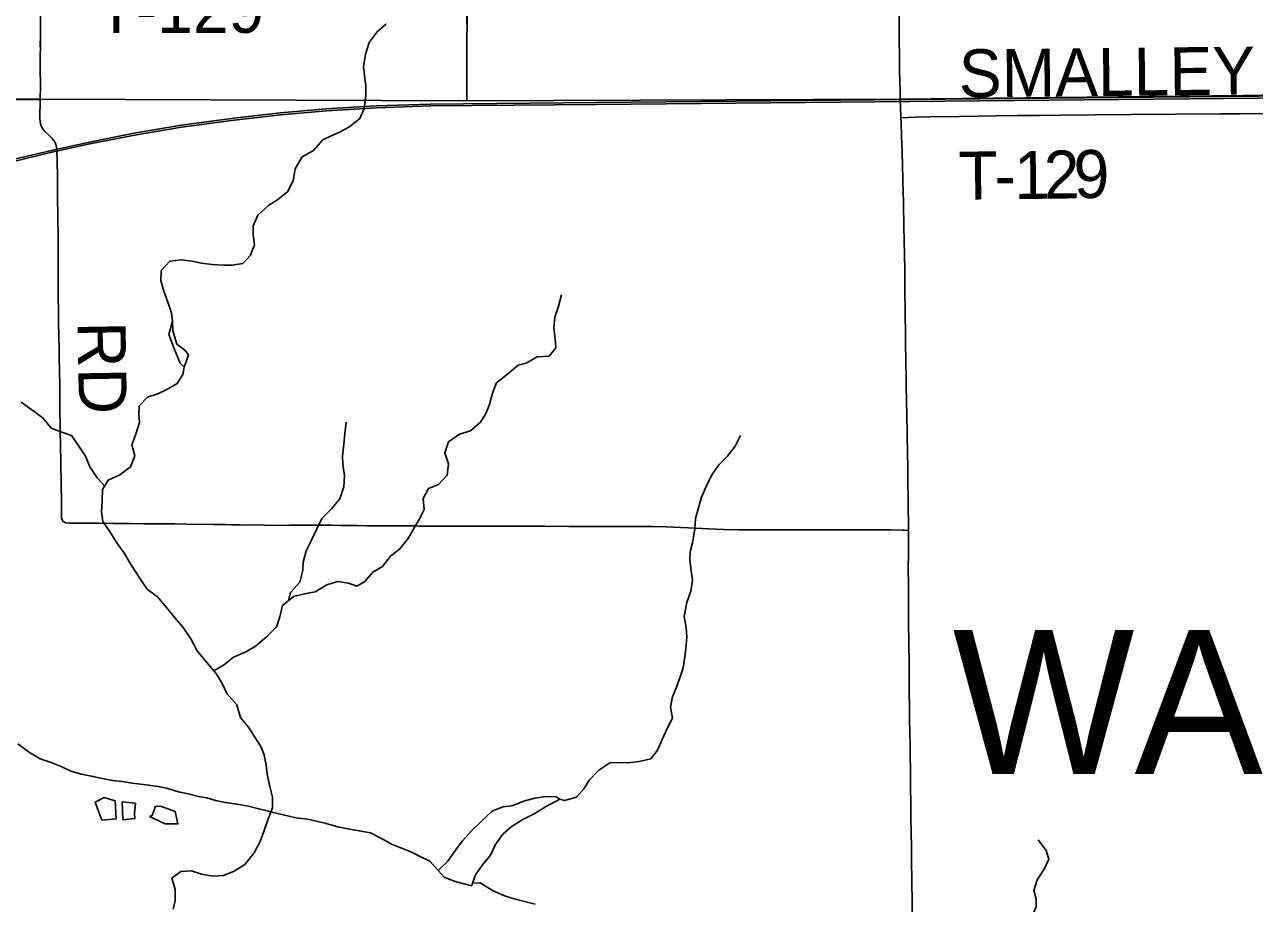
# Model space of a CAD drawing. Extents: x -87 to 2145, y -2128 to 440.
# Drawn here: x 172.44 to 210.86, y 318.98 to 346.44 of the extents above; entities that cross this region are included whole.
import ezdxf

# ---------------------------------------------------------------- set-up
doc = ezdxf.new("R2010")
doc.units = 0
for name, color, linetype in [('GM_X_Minor_Lake', 7, 'Continuous'), ('GM_X_Minor_River', 7, 'Continuous'), ('GM_X_Rail_Line', 7, 'Continuous'), ('GM_X_Township', 7, 'Continuous'), ('GM_X_Township_Road', 7, 'Continuous'), ('GM_X_Township_Road_Text', 7, 'Continuous'), ('GM_X_Township_Text', 7, 'Continuous')]:
    doc.layers.add(name, color=color, linetype=linetype)

msp = doc.modelspace()

# ---------------------------------------------------------------- linework, layer by layer
at = {"layer": 'GM_X_Minor_Lake'}
for p, q in [((175.484, 322.152), (175.511, 321.59)), ((175.902, 322.114), (175.484, 322.152)), ((185.894, 319.665), (186.412, 319.525)), ((186.412, 319.525), (186.43, 319.617))]:
    msp.add_line(p, q, dxfattribs=at)
for points in [[(177.063, 337.177), (176.948, 336.752), (177.119, 336.288), (177.301, 335.864), (177.424, 335.733)], [(177.424, 335.733), (177.556, 336.119), (177.449, 336.272), (177.192, 336.457), (177.07, 336.87), (177.063, 337.177)], [(175.264, 322.191), (174.925, 322.293), (174.641, 322.148), (174.851, 321.581)], [(174.851, 321.581), (175.302, 321.624), (175.264, 322.191)], [(175.511, 321.59), (175.883, 321.633), (175.876, 321.794), (175.902, 322.114)], [(176.83, 321.464), (177.231, 321.467), (177.148, 321.849), (176.721, 322.008), (176.531, 322.021), (176.425, 321.723), (176.344, 321.694)], [(189.159, 322.236), (189.05, 322.308), (188.73, 322.324), (188.379, 322.269), (188.067, 322.184), (187.664, 322.03), (187.383, 321.995), (187.041, 321.86), (186.736, 321.575), (186.41, 321.26), (186.115, 320.934), (185.879, 320.617), (185.664, 320.3), (185.355, 320.011), (185.546, 319.801), (185.894, 319.665)], [(186.43, 319.617), (186.528, 319.875), (186.743, 320.182), (186.999, 320.488), (187.154, 320.826), (187.38, 321.143), (187.644, 321.369), (187.988, 321.594), (188.361, 321.778), (188.715, 322.003), (189.159, 322.236)], [(176.344, 321.694), (176.83, 321.464)]]:
    msp.add_lwpolyline(points, dxfattribs=at)
at = {"layer": 'GM_X_Minor_River'}
for points in [[(181.462, 342.505), (181.76, 342.838), (182.013, 342.963), (182.276, 343.077), (182.59, 343.25), (182.917, 343.502), (183.044, 343.82), (183.104, 344.199), (183.101, 344.53), (183.059, 344.852), (183.026, 345.133), (183.085, 345.512), (183.204, 345.88), (183.452, 346.215), (183.715, 346.44)], [(183.715, 346.44), (183.738, 346.459)], [(177.063, 337.176), (177.028, 337.43), (176.916, 337.763), (176.784, 338.107), (176.692, 338.439), (176.71, 338.76), (176.977, 339.044), (177.328, 339.086), (177.677, 339.047), (177.966, 338.99), (178.295, 338.943), (178.665, 338.924), (178.915, 338.928), (179.256, 338.97), (179.493, 339.235), (179.62, 339.553), (179.578, 339.884), (179.575, 340.155), (179.723, 340.482), (180.07, 340.794), (180.345, 340.968), (180.661, 341.221), (180.829, 341.568), (180.888, 341.937), (181.107, 342.303), (181.462, 342.505)], [(178.351, 326.244), (178.655, 326.421), (178.962, 326.674), (179.326, 326.836), (179.64, 327.009), (179.997, 327.311), (180.305, 327.624), (180.413, 327.932), (180.491, 328.291), (180.838, 328.574), (181.18, 328.656), (181.512, 328.718), (181.877, 328.94), (182.21, 329.042), (182.559, 328.984), (182.817, 328.888), (183.07, 329.042), (183.317, 329.327), (183.622, 329.51), (183.88, 329.844), (184.155, 330.048), (184.423, 330.382), (184.611, 330.719), (184.768, 330.975), (184.925, 331.292), (184.893, 331.634), (185.061, 331.94), (185.374, 332.073), (185.641, 332.357), (185.68, 332.717), (185.568, 333.06), (185.686, 333.398), (186.022, 333.641), (186.365, 333.743), (186.681, 334.016), (186.848, 334.283), (186.965, 334.57), (187.053, 334.919), (187.181, 335.246), (187.528, 335.519), (187.855, 335.802), (188.106, 335.856), (188.451, 336.058), (188.822, 336.079), (189.038, 336.335), (189.015, 336.616), (188.973, 336.957), (189.001, 337.297), (189.12, 337.645), (189.208, 337.994)], [(177.082, 318.804), (177.148, 319.063), (177.147, 319.414), (177.035, 319.767), (177.32, 319.98), (177.651, 320.003), (177.969, 319.895), (178.327, 319.836), (178.648, 319.849), (178.991, 319.991), (179.316, 320.194), (179.615, 320.558), (179.784, 320.894), (179.912, 321.232), (180.04, 321.589), (180.179, 321.967), (180.187, 322.297), (180.105, 322.63), (180.015, 323.023), (179.981, 323.304), (179.919, 323.626), (179.815, 323.879), (179.613, 324.204), (179.459, 324.458), (179.186, 324.785), (179.066, 325.189), (178.754, 325.537), (178.612, 325.851), (178.419, 326.166), (178.117, 326.514), (177.826, 326.871), (177.635, 327.246), (177.393, 327.603), (177.14, 327.889), (176.868, 328.226), (176.586, 328.564), (176.271, 328.801), (176.087, 329.056), (175.875, 329.392), (175.721, 329.646), (175.557, 329.91), (175.325, 330.246), (175.113, 330.582), (174.881, 330.918), (174.839, 331.23), (174.867, 331.559), (174.875, 331.91), (175.052, 332.206), (175.416, 332.368), (175.743, 332.621), (175.881, 332.968), (175.789, 333.311), (175.917, 333.639), (176.026, 334.007), (176.012, 334.268), (176.018, 334.528), (176.275, 334.802), (176.598, 334.905), (176.861, 335.029), (177.206, 335.221), (177.382, 335.508), (177.424, 335.733)], [(174.942, 332.022), (174.704, 332.275), (174.482, 332.62), (174.34, 332.954), (174.137, 333.27), (173.905, 333.596), (173.607, 333.703), (173.27, 333.831), (173.017, 334.138), (172.664, 334.406), (172.329, 334.645)], [(180.687, 328.45), (180.751, 328.696), (181.039, 329.02), (181.128, 329.398), (181.144, 329.648), (181.232, 329.997), (181.401, 330.334), (181.569, 330.68), (181.727, 331.007), (182.024, 331.311), (182.292, 331.625), (182.411, 331.993), (182.429, 332.343), (182.378, 332.705), (182.374, 332.955), (182.413, 333.325), (182.441, 333.665), (182.489, 334.015)], [(189.159, 322.236), (189.309, 322.194), (189.681, 322.298), (189.916, 322.574), (190.08, 322.832), (190.376, 323.148), (190.72, 323.373), (190.98, 323.379), (191.3, 323.373), (191.642, 323.418), (192.003, 323.502), (192.208, 323.769), (192.364, 324.127), (192.499, 324.426), (192.675, 324.774), (192.62, 325.115), (192.676, 325.435), (192.801, 325.734), (192.916, 326.063), (193.011, 326.342), (193.066, 326.681), (193.101, 326.941), (193.126, 327.302), (193.111, 327.603), (193.047, 327.944), (193.124, 328.384), (193.25, 328.733), (193.306, 329.083), (193.26, 329.374), (193.226, 329.715), (193.23, 329.966), (193.304, 330.245), (193.382, 330.675), (193.397, 331.005), (193.482, 331.295), (193.588, 331.674), (193.744, 332.032), (193.91, 332.37), (194.125, 332.687), (194.39, 332.943), (194.635, 333.27), (194.801, 333.598)], [(172.233, 323.967), (172.597, 323.698), (172.923, 323.5), (173.27, 323.382), (173.577, 323.254), (173.884, 323.117), (174.212, 323.019), (174.48, 322.963), (174.809, 322.895), (175.198, 322.826), (175.487, 322.789), (175.796, 322.741), (176.155, 322.693), (176.614, 322.632), (176.873, 322.586), (177.25, 322.467), (177.548, 322.4), (177.877, 322.322), (178.136, 322.275), (178.404, 322.199), (178.713, 322.132), (179.072, 322.083), (179.43, 322.015), (179.758, 321.937), (180.017, 321.87), (180.335, 321.793), (180.654, 321.715), (180.912, 321.659), (181.281, 321.61), (181.6, 321.543), (181.858, 321.476), (182.226, 321.377), (182.535, 321.31), (182.894, 321.252), (183.242, 321.183), (183.588, 321.005), (183.924, 320.826), (184.241, 320.699), (184.509, 320.592)], [(203.077, 313.728), (203.192, 314.007), (203.447, 314.333), (203.663, 314.68), (203.789, 315.039), (203.824, 315.319), (203.879, 315.659), (203.955, 315.998), (203.93, 316.329), (203.765, 316.633), (203.52, 316.958), (203.235, 317.293), (203.191, 317.634), (203.346, 317.973), (203.571, 318.229), (203.927, 318.614), (204.042, 318.873), (204.046, 319.124), (203.97, 319.385), (204.076, 319.714), (204.291, 320.052), (204.436, 320.36), (204.351, 320.632), (204.106, 320.967)], [(184.509, 320.592), (184.776, 320.456), (185.102, 320.298), (185.355, 320.011)], [(186.429, 319.617), (186.676, 319.619), (187.061, 319.38), (187.427, 319.221), (187.775, 319.112), (188.103, 319.035), (188.391, 318.958)]]:
    msp.add_lwpolyline(points, dxfattribs=at)
at = {"layer": 'GM_X_Rail_Line'}
for points in [[(172.03, 342.209), (173.276, 342.51), (174.469, 342.77), (175.919, 343.055), (177.336, 343.294), (178.973, 343.52), (180.434, 343.686), (181.863, 343.808), (183.425, 343.901), (185.124, 343.958), (190.293, 344.01), (215.339, 344.24), (226.195, 344.349), (234.099, 344.419), (239.643, 344.471), (260.573, 344.663), (273.303, 344.78), (281.801, 344.863)], [(172.046, 342.149), (173.29, 342.45), (174.482, 342.709), (175.93, 342.994), (177.345, 343.232), (178.981, 343.458), (180.44, 343.624), (181.868, 343.745), (183.428, 343.839), (185.126, 343.896), (190.293, 343.948), (215.34, 344.178), (226.195, 344.287), (234.1, 344.357), (239.643, 344.409), (260.573, 344.601), (273.304, 344.717), (281.801, 344.801)]]:
    msp.add_lwpolyline(points, dxfattribs=at)
at = {"layer": 'GM_X_Township'}
for points in [[(186.258, 346.44), (186.264, 348.379)], [(171.148, 344.11), (172.921, 344.105), (186.25, 344.053), (199.791, 344.107), (239.663, 344.537), (266.052, 344.7), (279.058, 344.762), (281.801, 344.764)]]:
    msp.add_lwpolyline(points, dxfattribs=at)
at = {"layer": 'GM_X_Township_Road'}
for points in [[(172.929, 345.744), (172.931, 346.129), (172.935, 347.327), (172.927, 347.934), (172.924, 348.327), (172.923, 348.803)], [(199.761, 346.44), (199.76, 346.603), (199.747, 347.686), (199.741, 348.272)], [(172.927, 344.09), (172.931, 344.522), (172.926, 345.063), (172.931, 346.129), (172.932, 346.44)], [(199.797, 344.093), (199.792, 344.342), (199.776, 345.013), (199.768, 345.472), (199.764, 345.914), (199.761, 346.44)], [(160.151, 344.139), (161.545, 344.117), (162.365, 344.102), (162.841, 344.098), (163.087, 344.097), (163.628, 344.096), (163.808, 344.096), (164.185, 344.097), (164.628, 344.1), (165.447, 344.099), (165.791, 344.097), (166.316, 344.096), (166.923, 344.096), (167.169, 344.097), (168.12, 344.107), (169.153, 344.107), (169.792, 344.104), (170.547, 344.098), (171.154, 344.096), (172.927, 344.09)], [(172.927, 344.09), (172.913, 343.517), (172.922, 343.404), (172.947, 343.295), (172.995, 343.195), (173.064, 343.108), (173.22, 342.965), (173.291, 342.894), (173.343, 342.829), (173.379, 342.772), (173.412, 342.694), (173.431, 342.612), (173.436, 342.557)], [(199.818, 343.531), (199.802, 343.866), (199.797, 344.093)], [(199.818, 343.531), (200.285, 343.551), (200.727, 343.559), (201.646, 343.572), (202.794, 343.586), (203.467, 343.597), (204.139, 343.601), (204.812, 343.609), (205.895, 343.621), (207.01, 343.627), (209.783, 343.647), (210.406, 343.654), (211.587, 343.66)], [(200.051, 330.635), (200.051, 330.665), (200.043, 331.534), (200.041, 331.682), (200.035, 332.043), (200.03, 332.469), (200.02, 333.207), (200.015, 333.453), (200.011, 333.65), (199.998, 334.257), (199.983, 335.126), (199.978, 335.405), (199.976, 335.569), (199.974, 335.716), (199.971, 335.929), (199.966, 336.159), (199.964, 336.241), (199.958, 336.716), (199.943, 338.176), (199.935, 338.865), (199.93, 339.177), (199.918, 339.751), (199.911, 340.062), (199.904, 340.374), (199.898, 340.603), (199.892, 340.849), (199.883, 341.259), (199.878, 341.472), (199.874, 341.62), (199.854, 342.456), (199.836, 342.964), (199.82, 343.356), (199.818, 343.531)], [(173.436, 342.557), (173.446, 342.447), (173.455, 342.266), (173.463, 341.593), (173.463, 341.183), (173.476, 340.331), (173.485, 339.888), (173.491, 339.297), (173.491, 338.953), (173.491, 338.477), (173.493, 338.231), (173.5, 337.182), (173.507, 336.657), (173.514, 336.362), (173.523, 336.018), (173.529, 335.658), (173.538, 335.119), (173.54, 334.89), (173.544, 334.529), (173.555, 333.742), (173.561, 333.282), (173.568, 332.757), (173.578, 332.085), (173.578, 332.018), (173.581, 331.987), (173.588, 331.643), (173.59, 331.462), (173.589, 331.331), (173.588, 331.217), (173.589, 331.087), (173.597, 331.024), (173.613, 330.965), (173.646, 330.915), (173.683, 330.89), (173.726, 330.876), (173.838, 330.865), (174.049, 330.86), (174.36, 330.858), (174.738, 330.858), (175.213, 330.853), (175.705, 330.849), (176.164, 330.845), (176.557, 330.843), (177.131, 330.837), (177.492, 330.83), (178.342, 330.818), (178.703, 330.816), (178.916, 330.814), (179.178, 330.812), (179.933, 330.801), (180.44, 330.793), (180.702, 330.795), (181.112, 330.795), (181.505, 330.799), (181.686, 330.8), (181.833, 330.799), (182.013, 330.796), (182.307, 330.788), (182.372, 330.786), (182.486, 330.786), (182.633, 330.786), (182.682, 330.786), (182.845, 330.784), (183.124, 330.78), (183.419, 330.778), (184.041, 330.777), (184.287, 330.778), (184.631, 330.774), (184.779, 330.773), (185.155, 330.772), (185.482, 330.771), (186.039, 330.772), (186.416, 330.773), (186.711, 330.772), (187.514, 330.767), (188.105, 330.768), (188.696, 330.765), (189.434, 330.756), (189.844, 330.753), (190.631, 330.753), (190.877, 330.754), (191.205, 330.755), (191.598, 330.756), (192.058, 330.754), (192.485, 330.748), (193.173, 330.719), (193.812, 330.684), (194.271, 330.664), (194.746, 330.655), (195.254, 330.655), (195.927, 330.653), (196.484, 330.653), (196.681, 330.654), (196.96, 330.655), (197.567, 330.655), (198.141, 330.652), (198.715, 330.654), (198.945, 330.654), (199.486, 330.65), (199.864, 330.641), (199.913, 330.64), (200.051, 330.635)], [(200.17, 318.53), (200.164, 319.055), (200.162, 319.252), (200.159, 319.448), (200.152, 319.841), (200.148, 320.169), (200.146, 320.53), (200.143, 320.858), (200.141, 321.088), (200.13, 321.763), (200.125, 322.088), (200.12, 322.629), (200.118, 322.826), (200.116, 322.99), (200.103, 323.778), (200.1, 324.007), (200.096, 324.22), (200.086, 324.86), (200.084, 325.024), (200.075, 325.68), (200.074, 325.86), (200.073, 325.926), (200.071, 326.106), (200.069, 326.352), (200.059, 327.254), (200.054, 327.615), (200.052, 327.713), (200.052, 328.074), (200.051, 328.681), (200.049, 328.828), (200.048, 328.976), (200.048, 329.025), (200.045, 329.353), (200.048, 329.976), (200.049, 330.14), (200.051, 330.635)]]:
    msp.add_lwpolyline(points, dxfattribs=at)
at = {"layer": 'GM_X_Township_Text'}
msp.add_lwpolyline([(186.25, 344.053), (186.264, 348.379)], dxfattribs=at)

# ---------------------------------------------------------------- texts
at = {"layer": 'GM_X_Township_Road_Text'}
for s, rotation, p in [('T-129', 0, (174.69, 346.182)), ('SMALLEY', 0.5768, (201.633, 344.162)), ('T', 0.5914, (201.622, 340.968)), ('1', 0.6301, (203.361, 340.986)), ('2', 0.7763, (204.289, 340.996)), ('9', 1.2822, (205.228, 341.009)), ('-', 0.5914, (202.744, 340.98)), ('RD', 270.9724, (174.091, 337.155))]:
    msp.add_text(s, height=1.5, rotation=rotation, dxfattribs=at).set_placement(p)
at = {"layer": 'GM_X_Township_Text'}
msp.add_text('WASHINGTON', height=4.5, rotation=0, dxfattribs=at).set_placement((201.432, 323.025))

doc.saveas('drawing.dxf')
